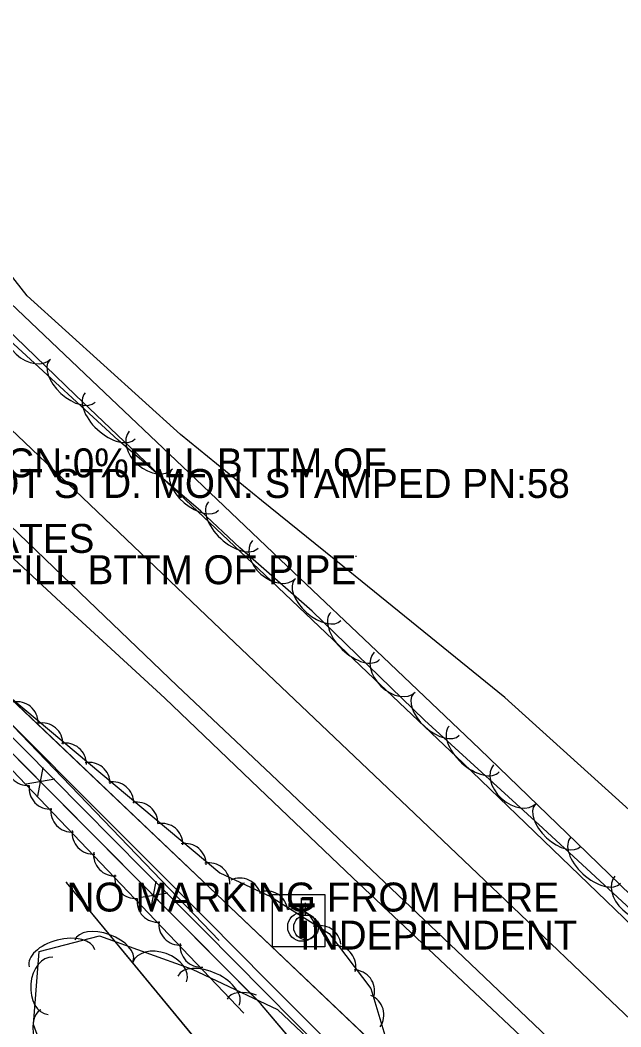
# Model space of a CAD drawing. Extents: x 954793 to 988390, y 1867850 to 1924428.
# Drawn here: x 955496.9 to 955600.7, y 1923179.7 to 1923353.5 of the extents above; entities that cross this region are included whole.
import ezdxf

# ---------------------------------------------------------------- set-up
doc = ezdxf.new("R2010")
doc.units = 0
for name, color, linetype in [('S_DITCHLINE', 7, 'Continuous'), ('S_EDGE_PAVEMENT', 7, 'Continuous'), ('S_FENCE', 7, 'Continuous'), ('S_GATE_ANNOT', 7, 'Continuous'), ('S_MSC_PT_SYM', 7, 'Continuous'), ('S_PAVEMENT_CROWN', 7, 'Continuous'), ('S_PRIMARY_CTL_ANNOT', 7, 'Continuous'), ('S_SHOULDER', 7, 'Continuous'), ('S_SIDE_DRAIN_ANNOT', 7, 'Continuous'), ('S_TELEPHONE_UTILITIES', 7, 'Continuous'), ('S_TELEPHONE_UTILITIES_ANNOT', 7, 'Continuous'), ('S_TREE', 7, 'Continuous'), ('S_UNDERGROUND_CABLE', 7, 'Continuous'), ('S_UTILITY_POLE', 7, 'Continuous'), ('S_UTL_PT_SYM', 7, 'Continuous'), ('S_WATER_UTILITIES', 7, 'Continuous'), ('S_WATER_UTILITIES_ANNOT', 7, 'Continuous')]:
    doc.layers.add(name, color=color, linetype=linetype)

msp = doc.modelspace()

# ---------------------------------------------------------------- linework, layer by layer
at = {"layer": 'S_DITCHLINE'}
for points in [[(955650.3, 1923158.47), (955652.45, 1923170.96), (955639.32, 1923187.19), (955635.02, 1923195.86), (955625.5, 1923199.37), (955612.95, 1923207.35), (955596.81, 1923221.95), (955580.67, 1923236.54), (955566.66, 1923247.89), (955552.65, 1923259.24), (955538.65, 1923270.59), (955524.64, 1923281.94), (955511.38, 1923293.93), (955498.13, 1923305.92), (955489.37, 1923317.02), (955480.61, 1923328.12), (955468.84, 1923340.59), (955457.06, 1923353.07), (955445.28, 1923365.54), (955433.5, 1923378.02), (955424.62, 1923389.29), (955415.74, 1923400.56), (955403.81, 1923414.52), (955391.89, 1923428.48)], [(955602.51, 1923124.59), (955592.04, 1923135.09), (955581.57, 1923145.58), (955571.1, 1923156.08), (955560.62, 1923166.58), (955550.15, 1923177.08), (955539.68, 1923187.57), (955529.21, 1923198.07), (955518.74, 1923208.57), (955508.26, 1923219.06), (955497.79, 1923229.56), (955487.32, 1923240.06), (955476.85, 1923250.55), (955466.37, 1923261.05), (955455.9, 1923271.55), (955445.43, 1923282.05), (955428.43, 1923299.27), (955411.44, 1923316.5), (955400.06, 1923330.55), (955388.69, 1923344.59), (955377.32, 1923358.64)], [(955601.98, 1923122.45), (955591.52, 1923132.98), (955581.06, 1923143.52), (955570.6, 1923154.06), (955560.14, 1923164.6), (955549.68, 1923175.14), (955539.22, 1923185.68), (955528.75, 1923196.22), (955518.29, 1923206.75), (955507.83, 1923217.29), (955497.37, 1923227.83), (955486.91, 1923238.37), (955476.45, 1923248.91), (955465.99, 1923259.45), (955455.52, 1923269.99), (955445.06, 1923280.52), (955427.59, 1923297.86), (955410.11, 1923315.2), (955398.03, 1923328.45), (955385.96, 1923341.69), (955373.88, 1923354.94)]]:
    msp.add_lwpolyline(points, dxfattribs=at)
at = {"layer": 'S_EDGE_PAVEMENT'}
for points in [[(955607.44, 1923192.49), (955590.45, 1923208.84), (955573.47, 1923225.19), (955556.88, 1923240.93), (955540.3, 1923256.68), (955523.38, 1923272.72), (955506.47, 1923288.77), (955489.14, 1923305.43), (955471.81, 1923322.09), (955455.61, 1923338.13), (955439.41, 1923354.17), (955425.48, 1923368.74), (955411.54, 1923383.31), (955396.45, 1923400.33), (955381.36, 1923417.34), (955369.11, 1923433.09), (955356.86, 1923448.83), (955344.91, 1923466.12), (955339.01, 1923474.65)], [(955607.58, 1923159.39), (955590.59, 1923175.45), (955573.52, 1923191.68), (955556.45, 1923207.9), (955540.27, 1923223.23), (955524.08, 1923238.55), (955507.32, 1923254.63), (955490.56, 1923270.7), (955472.74, 1923287.59), (955454.91, 1923304.47), (955438.82, 1923320.03), (955422.72, 1923335.59), (955407.9, 1923350.84), (955393.08, 1923366.09), (955378.19, 1923383.07), (955363.31, 1923400.05), (955350.19, 1923416.78), (955337.08, 1923433.51), (955324.77, 1923451.12), (955314.88, 1923465.28)]]:
    msp.add_lwpolyline(points, dxfattribs=at)
at = {"layer": 'S_FENCE'}
for p, q in [((955538.46, 1923183.72), (955467.94, 1923254.69)), ((955499.99, 1923219.53), (955500.88, 1923224.45)), ((955502.9, 1923222.42), (955497.97, 1923221.56)), ((955519.51, 1923199.88), (955520.4, 1923204.81)), ((955522.42, 1923202.77), (955517.49, 1923201.92)), ((955581.14, 1923133.21), (955538.46, 1923183.72))]:
    msp.add_line(p, q, dxfattribs=at)
for points in [[(955461.15, 1923261.68), (955491.33, 1923236.11), (955531.3, 1923194.57)], [(955555.06, 1923260.88), (955554.86, 1923260.91)], [(955522.92, 1923064.4), (955567.13, 1923113.69), (955567.14, 1923113.69), (955581.14, 1923133.21), (955538.46, 1923183.72), (955467.94, 1923254.69)], [(955522.92, 1923064.4), (955567.13, 1923113.69), (955567.14, 1923113.69), (955581.14, 1923133.21), (955538.46, 1923183.72), (955467.94, 1923254.69)], [(955499.42, 1923223.01), (955482.33, 1923240.22)], [(955518.94, 1923203.36), (955501.84, 1923220.57)], [(955537.8, 1923184.38), (955521.36, 1923200.93)]]:
    msp.add_lwpolyline(points, dxfattribs=at)
at = {"layer": 'S_MSC_PT_SYM'}
msp.add_lwpolyline([(955538.46, 1923183.72), (955538.46, 1923183.77), (955538.46, 1923183.72), (955538.41, 1923183.72), (955538.46, 1923183.72), (955538.46, 1923183.67), (955538.46, 1923183.72), (955538.51, 1923183.72)], dxfattribs=at)
msp.add_lwpolyline([(955538.46, 1923183.72), (955538.43, 1923183.68), (955538.46, 1923183.72), (955538.5, 1923183.68), (955538.46, 1923183.72), (955538.5, 1923183.75), (955538.46, 1923183.72), (955538.43, 1923183.75)], close=True, dxfattribs=at)
msp.add_lwpolyline([(955538.46, 1923183.72), (955538.43, 1923183.68), (955538.46, 1923183.72), (955538.5, 1923183.68), (955538.46, 1923183.72), (955538.5, 1923183.75), (955538.46, 1923183.72), (955538.43, 1923183.75)], close=True, dxfattribs=at)
at = {"layer": 'S_PAVEMENT_CROWN'}
msp.add_lwpolyline([(955615.88, 1923168.09), (955599.04, 1923184.1), (955582.05, 1923200.31), (955565.07, 1923216.53), (955548.94, 1923231.83), (955532.81, 1923247.13), (955515.25, 1923263.88), (955497.69, 1923280.64), (955480.4, 1923297.02), (955463.11, 1923313.4), (955446.89, 1923329.39), (955430.66, 1923345.37), (955416.37, 1923360.32), (955402.08, 1923375.28), (955387.04, 1923391.97), (955372, 1923408.67), (955359.11, 1923424.98), (955346.23, 1923441.3), (955334.55, 1923458.5), (955322.88, 1923475.71), (955311.48, 1923493.88), (955300.09, 1923512.05)], dxfattribs=at)
at = {"layer": 'S_SHOULDER'}
for points in [[(955609.93, 1923195.17), (955593.1, 1923211.44), (955576.27, 1923227.7), (955559.64, 1923243.5), (955543.02, 1923259.29), (955526.13, 1923275.33), (955509.23, 1923291.37), (955491.7, 1923308), (955474.17, 1923324.64), (955458.01, 1923340.7), (955441.85, 1923356.76), (955428.02, 1923371.05), (955414.2, 1923385.34), (955400.64, 1923400.33), (955387.07, 1923415.32), (955385.2, 1923418.85)], [(955604.28, 1923161.12), (955603.92, 1923161.2), (955603.63, 1923161.29), (955601.97, 1923162.09), (955588.43, 1923173.31), (955571.43, 1923189.35), (955554.42, 1923205.39), (955538.16, 1923220.9), (955521.9, 1923236.41), (955504.78, 1923252.23), (955487.66, 1923268.05), (955479.85, 1923274.52), (955476.21, 1923275.77), (955473.98, 1923274.78), (955464.98, 1923283.49), (955465.72, 1923285.72), (955463.18, 1923290.2), (955452.34, 1923301.84), (955436.49, 1923317.42), (955432.05, 1923321.79)]]:
    msp.add_lwpolyline(points, dxfattribs=at)
at = {"layer": 'S_TELEPHONE_UTILITIES'}
msp.add_lwpolyline([(955540.54, 1923193.49), (955540.54, 1923202.49), (955549.54, 1923202.49), (955549.54, 1923193.49)], close=True, dxfattribs=at)
at = {"layer": 'S_TREE'}
for points in [[(955609.25, 1923193.66), (955587.2, 1923213.98), (955566.77, 1923232.63), (955547.35, 1923251.43), (955534.88, 1923262.42), (955528.15, 1923268.7), (955513.88, 1923281), (955495.85, 1923297.56), (955482.66, 1923309.98), (955473.83, 1923319.23), (955469.9, 1923323.29)], [(955535.56, 1923182.04), (955493.19, 1923226.42), (955472.56, 1923246.72), (955462.37, 1923256.27), (955459.69, 1923259.61), (955460.05, 1923261.67), (955463.32, 1923262.91), (955470.41, 1923257.35), (955531.42, 1923206.25), (955540.18, 1923202.16), (955550.29, 1923195.77), (955557.5, 1923186.29), (955561.3, 1923173.6), (955566.24, 1923153.44)], [(955455.38, 1923163.39), (955450.74, 1923153.56), (955453.39, 1923140.16), (955483.91, 1923110.29), (955499.04, 1923095.41), (955511.34, 1923090.87), (955516.83, 1923094.09), (955518.1, 1923107.8), (955513.15, 1923128.6), (955512.04, 1923148.26), (955504.56, 1923165.62), (955499.21, 1923180.04), (955500.24, 1923192.69), (955510.64, 1923195.39), (955526.62, 1923189.63), (955541.39, 1923182.64), (955560.27, 1923164.83), (955588.23, 1923139.24), (955612.35, 1923119.26)]]:
    msp.add_lwpolyline(points, dxfattribs=at)
for centre, start, end in [((955496.39, 1923232.17), 359.2485, 100.8454), ((955500.7, 1923228.51), 359.2485, 100.8454), ((955504.74, 1923225.03), 359.2485, 100.8454), ((955498.23, 1923225), 172.864, 274.4609), ((955508.83, 1923221.7), 359.2485, 100.8454), ((955502.11, 1923220.89), 172.864, 274.4609), ((955512.92, 1923218.32), 359.2485, 100.8454), ((955517.09, 1923214.82), 359.2485, 100.8454), ((955505.86, 1923216.95), 172.864, 274.4609), ((955521.4, 1923211.17), 359.2485, 100.8454), ((955509.55, 1923213.14), 172.864, 274.4609), ((955525.44, 1923207.69), 359.2485, 100.8454), ((955513.25, 1923209.37), 172.864, 274.4609), ((955529.54, 1923204.35), 359.2485, 100.8454), ((955516.88, 1923205.46), 172.864, 274.4609), ((955534.91, 1923201.72), 14.1918, 115.7887), ((955539.5, 1923199.48), 6.884, 108.4809), ((955520.76, 1923201.35), 172.864, 274.4609), ((955544.25, 1923196.43), 6.884, 108.4809), ((955524.51, 1923197.41), 172.864, 274.4609), ((955548.72, 1923193.52), 6.884, 108.4809), ((955528.2, 1923193.6), 172.864, 274.4609), ((955551.29, 1923190.05), 346.4686, 88.0656), ((955554.53, 1923185.85), 346.4686, 88.0656), ((955556.13, 1923181.71), 325.8972, 67.4941)]:
    msp.add_arc(centre, 3.64, start, end, dxfattribs=at)
for centre, major_axis, ratio, start_param in [((955498.51, 1923298.35), (3.65, -3.35), 0.685311, 3.141593), ((955505.93, 1923291.19), (3.94, -3.62), 0.540699, 3.141593), ((955512.46, 1923285.19), (4.32, -3.97), 0.55008, 3.141593), ((955519.51, 1923279.3), (3.75, -3.24), 0.685311, 3.141593), ((955527.14, 1923272.37), (4.05, -3.49), 0.540699, 3.141593), ((955533.77, 1923266.36), (4.29, -4), 0.55008, 3.141593), ((955540.78, 1923260.4), (3.72, -3.28), 0.685311, 3.141593), ((955548.34, 1923253.39), (4.01, -3.54), 0.540699, 3.141593), ((955554.8, 1923247.17), (4.22, -4.08), 0.55008, 3.141593), ((955561.63, 1923240.92), (3.56, -3.45), 0.685311, 3.141593), ((955568.82, 1923233.62), (3.95, -3.6), 0.540699, 3.141593), ((955575.37, 1923227.65), (4.34, -3.96), 0.55008, 3.141593), ((955582.39, 1923221.6), (3.66, -3.34), 0.685311, 3.141593), ((955589.83, 1923214.45), (3.93, -3.62), 0.540699, 3.141593), ((955596.35, 1923208.44), (4.31, -3.98), 0.55008, 3.141593), ((955603.33, 1923202.35), (3.64, -3.36), 0.685311, 3.141593), ((955504.14, 1923191.51), (-5.68, -1.47), 0.55008, 3.141593), ((955511.42, 1923192.85), (-5.03, 1.81), 0.540699, 3.141593), ((955502.15, 1923186.73), (-0.4, -4.94), 0.685311, 3.141593), ((955521.03, 1923189.12), (-4.66, 1.68), 0.685311, 3.141593), ((955529.49, 1923185.93), (-5.3, 2.51), 0.55008, 3.141593), ((955537.5, 1923182.13), (-4.83, 2.29), 0.540699, 4.913878), ((955502.38, 1923177.59), (1.86, -5.01), 0.540699, 3.141593)]:
    msp.add_ellipse(centre, major_axis=major_axis, ratio=ratio, start_param=start_param, end_param=6.283185, dxfattribs=at)
at = {"layer": 'S_UNDERGROUND_CABLE'}
msp.add_line((955611.24, 1923126.24), (955404.51, 1923322.47), dxfattribs=at)
msp.add_lwpolyline([(955676.89, 1923057.8), (955611.24, 1923126.24), (955404.51, 1923322.47), (955363.54, 1923367.87), (955311.33, 1923422.76)], dxfattribs=at)
msp.add_lwpolyline([(955676.89, 1923057.8), (955611.24, 1923126.24), (955404.51, 1923322.47), (955363.54, 1923367.87), (955311.33, 1923422.76)], dxfattribs=at)
at = {"layer": 'S_UTILITY_POLE'}
for p, q in [((955545.51, 1923199.45), (955545.51, 1923201.93)), ((955546.2, 1923198.98), (955546.2, 1923201.09))]:
    msp.add_line(p, q, dxfattribs=at)
for centre, radius in [((955545.65, 1923196.93), 2.5), ((955546.32, 1923196.84), 2.13)]:
    msp.add_circle(centre, radius, dxfattribs=at)
at = {"layer": 'S_UTL_PT_SYM'}
msp.add_lwpolyline([(955504.95, 1923204.58), (955504.95, 1923204.63), (955504.95, 1923204.58), (955504.9, 1923204.58), (955504.95, 1923204.58), (955504.95, 1923204.53), (955504.95, 1923204.58), (955505, 1923204.58)], dxfattribs=at)
msp.add_lwpolyline([(955504.95, 1923204.58), (955504.91, 1923204.54), (955504.95, 1923204.58), (955504.98, 1923204.54), (955504.95, 1923204.58), (955504.99, 1923204.61), (955504.95, 1923204.58), (955504.92, 1923204.61)], close=True, dxfattribs=at)
msp.add_lwpolyline([(955504.95, 1923204.58), (955504.91, 1923204.54), (955504.95, 1923204.58), (955504.98, 1923204.54), (955504.95, 1923204.58), (955504.99, 1923204.61), (955504.95, 1923204.58), (955504.92, 1923204.61)], close=True, dxfattribs=at)
at = {"layer": 'S_WATER_UTILITIES'}
msp.add_line((955600.21, 1923089.32), (955504.95, 1923204.58), dxfattribs=at)
msp.add_lwpolyline([(955600.21, 1923089.32), (955504.95, 1923204.58)], dxfattribs=at)
msp.add_lwpolyline([(955600.21, 1923089.32), (955504.95, 1923204.58)], dxfattribs=at)

# ---------------------------------------------------------------- texts
at = {"layer": 'S_GATE_ANNOT'}
msp.add_text('TWO 9FT GATES', height=5, dxfattribs=at).set_placement((955455.89, 1923261.52))
at = {"layer": 'S_PRIMARY_CTL_ANNOT'}
msp.add_text('PD:ARDOT STD. MON. STAMPED PN:58', height=5, dxfattribs=at).set_placement((955466.33, 1923271.01))
at = {"layer": 'S_SIDE_DRAIN_ANNOT'}
for s, p in [('DI:24" TY:CMP CN:0%FILL BTTM OF', (955447.18, 1923274.57)), ('CN:10%FILL BTTM OF PIPE', (955468.43, 1923256.11))]:
    msp.add_text(s, height=5, dxfattribs=at).set_placement(p)
at = {"layer": 'S_TELEPHONE_UTILITIES'}
msp.add_text('T', height=6, rotation=360, dxfattribs=at).set_placement((955543.1, 1923194.99))
at = {"layer": 'S_TELEPHONE_UTILITIES_ANNOT'}
msp.add_text('INDEPENDENT', height=5, dxfattribs=at).set_placement((955545.27, 1923193.01))
at = {"layer": 'S_WATER_UTILITIES_ANNOT'}
msp.add_text('NO MARKING FROM HERE', height=5, dxfattribs=at).set_placement((955504.95, 1923199.58))

doc.saveas('drawing.dxf')
